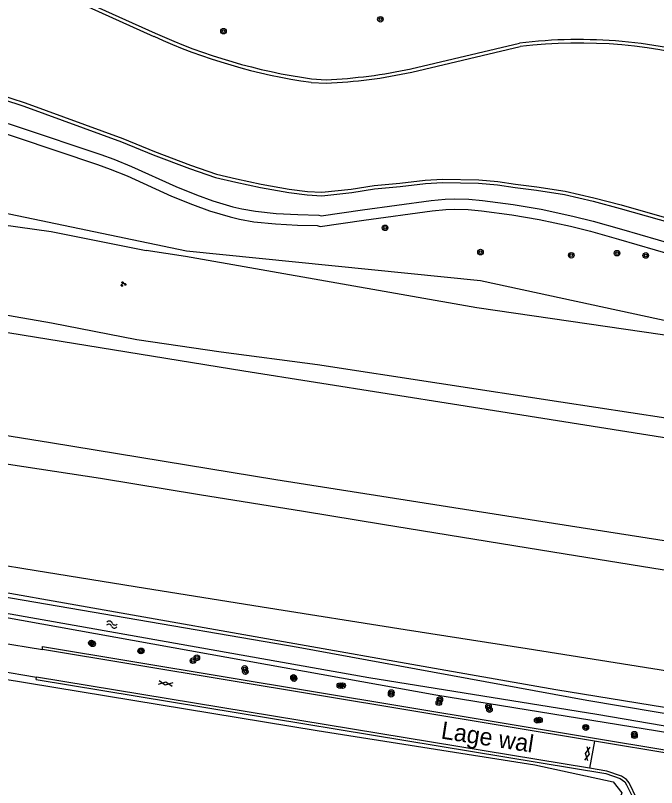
# Model space of a CAD drawing. Extents: x 132994 to 136000, y 393499 to 395512.
# Drawn here: x 134253.9 to 134346.2, y 394058.3 to 394169.4 of the extents above; entities that cross this region are included whole.
import ezdxf

# ---------------------------------------------------------------- set-up
doc = ezdxf.new("R2010")
doc.units = 0
for name, color, linetype in [('gg-anno-openbare ruimte label', 7, 'Continuous'), ('gg-knt-BGT kruinlijn', 7, 'Continuous'), ('gg-knt-bronhoudergrens', 7, 'Continuous'), ('gg-knt-onverhard', 7, 'Continuous'), ('gg-knt-verharding', 7, 'Continuous'), ('gg-kntw-bovenkant insteek waterloop', 7, 'Continuous'), ('gg-kntw-waterlijn', 7, 'Continuous'), ('gt-grn-groengrens', 7, 'Continuous'), ('gt-grn-vlakafsluiter', 7, 'Continuous'), ('gt-symb-boom', 7, 'Continuous'), ('gt-symb-gesloten verharding', 7, 'Continuous'), ('gt-symb-groenvak', 7, 'Continuous'), ('gt-symb-watersymbool', 7, 'Continuous'), ('gx-grn-maaiveld', 7, 'Continuous')]:
    doc.layers.add(name, color=color, linetype=linetype)

# ---------------------------------------------------------------- blocks, each defined once
blk = doc.blocks.new('gt0-GESVH1')
at = {"layer": 'gt-symb-gesloten verharding'}
for p, q in [((-0.99, -0.26), (0.01, 0.24)), ((0.01, -0.26), (-0.99, 0.24)), ((0.01, 0.24), (1.01, -0.26)), ((1.01, 0.24), (0.01, -0.26))]:
    blk.add_line(p, q, dxfattribs=at)
blk = doc.blocks.new('gt0-BOOM')
at = {"layer": 'gt-symb-boom'}
for radius in [0.4, 0.2]:
    blk.add_circle((0, 0), radius, dxfattribs=at)
blk = doc.blocks.new('gt0-WA')
at = {"layer": 'gt-symb-watersymbool'}
for centre, start, end in [((-0.32, 0.02), 28.0725, 151.9275), ((0.43, 0.42), 208.0725, 331.9275), ((-0.32, -0.43), 28.0725, 151.9275), ((0.43, -0.03), 208.0725, 331.9275)]:
    blk.add_arc(centre, 0.425, start, end, dxfattribs=at)
blk = doc.blocks.new('gt0-GRVAK')
at = {"layer": 'gt-symb-groenvak'}
for p, q in [((-0.11, 0.19), (-0.23, 0.24)), ((-0.18, 0.15), (0.09, 0.15)), ((-0.09, 0.21), (-0.16, 0.32)), ((-0.05, 0.21), (-0.05, 0.39)), ((0, 0.21), (0.06, 0.32)), ((0.01, 0.19), (0.13, 0.24)), ((0.26, -0.05), (0.2, 0.06)), ((0.3, -0.05), (0.3, 0.13)), ((0.35, -0.05), (0.41, 0.06)), ((-0.25, -0.23), (-0.36, -0.18)), ((-0.32, -0.26), (-0.05, -0.26)), ((-0.23, -0.21), (-0.29, -0.1)), ((-0.18, -0.2), (-0.18, -0.02)), ((-0.14, -0.21), (-0.07, -0.1)), ((-0.12, -0.23), (0, -0.18)), ((0.24, -0.07), (0.12, -0.02)), ((0.17, -0.11), (0.44, -0.11)), ((0.37, -0.07), (0.49, -0.02))]:
    blk.add_line(p, q, dxfattribs=at)

msp = doc.modelspace()

# ---------------------------------------------------------------- linework, layer by layer
at = {"layer": 'gg-knt-BGT kruinlijn'}
for points in [[(134037.36, 394172.87), (134043.74, 394171.93), (134124.06, 394160.82), (134173.52, 394151.88), (134226.49, 394146.39), (134278.52, 394135.56), (134320.83, 394131.3), (134360.41, 394122.75), (134423.06, 394113.51), (134518.32, 394101.09), (134572.71, 394097.47)], [(134204.86, 394145.92), (134259.02, 394138.34), (134272.73, 394135.63)], [(134518.23, 394100.1), (134422.74, 394111.54), (134360.23, 394121.56), (134320.33, 394127.34), (134278.39, 394134.77), (134272.73, 394135.63)]]:
    msp.add_lwpolyline(points, dxfattribs=at)
at = {"layer": 'gg-knt-bronhoudergrens'}
msp.add_lwpolyline([(134202.95, 394081.2), (134202.85, 394082.22), (134214.84, 394080.28), (134240.39, 394075.87), (134297.32, 394066.53), (134328.68, 394061.6), (134339.96, 394059.13), (134341.2, 394057.54), (134339.26, 394052.43), (134328.42, 394026.26), (134317.58, 394000.09), (134314.5, 393993.83), (134310.83, 393988.11), (134308.3, 393984.77), (134299.03, 393974.23)], dxfattribs=at)
at = {"layer": 'gg-knt-onverhard'}
msp.add_lwpolyline([(134248.08, 394155.41), (134254.45, 394153.37), (134266.2, 394149.42), (134268.08, 394148.74), (134270.58, 394147.72), (134276.96, 394144.82), (134279.94, 394143.61), (134282.32, 394142.76), (134285.2, 394141.9), (134286.47, 394141.6), (134288.44, 394141.25), (134291.42, 394140.93), (134294.57, 394140.77), (134297.57, 394140.71), (134297.91, 394140.59), (134303.84, 394141.47), (134313.74, 394142.8), (134315.74, 394142.98), (134317.16, 394143.04), (134319.15, 394142.99), (134321.15, 394142.83), (134325.57, 394142.24), (134329.58, 394141.55), (134334.16, 394140.56), (134337.07, 394139.83), (134341.14, 394138.7), (134351.7, 394135.59)], dxfattribs=at)
at = {"layer": 'gg-knt-verharding'}
for p, q in [((134157.93, 394090.51), (134256.91, 394074.22)), ((134337.25, 394065.01), (134257.77, 394078.18)), ((134336.53, 394061.09), (134256.91, 394074.22)), ((134337.25, 394065.01), (134336.53, 394061.09)), ((134361.2, 394061.04), (134337.25, 394065.01))]:
    msp.add_line(p, q, dxfattribs=at)
for points in [[(134256.87, 394073.89), (134338.91, 394060.33), (134340.97, 394059.61), (134341.61, 394059.15), (134341.89, 394058.71), (134342.93, 394056.58), (134343.05, 394053.92), (134342.27, 394051.33), (134341.27, 394048.48), (134331.28, 394023.34), (134322.92, 394003.09), (134318.4, 393993.96), (134313.68, 393986.03), (134308.2, 393979.27), (134298.46, 393969.86), (134286.46, 393958.93), (134280.63, 393953.76)], [(134341.94, 394049.17), (134342.63, 394051.16), (134343.47, 394053.89), (134343.34, 394056.68), (134342.26, 394059), (134341.89, 394059.46), (134341.14, 394059.94), (134339.02, 394060.68), (134336.53, 394061.09)]]:
    msp.add_lwpolyline(points, dxfattribs=at)
at = {"layer": 'gg-kntw-bovenkant insteek waterloop'}
for p, q in [((134259.69, 394173.35), (134274.01, 394166.89)), ((134310.84, 394161.77), (134326.45, 394165.45)), ((134296.51, 394160.31), (134298.64, 394160.19))]:
    msp.add_line(p, q, dxfattribs=at)
for points in [[(134248.92, 394158.38), (134255.12, 394156.4), (134269.15, 394151.24), (134273.72, 394149.39), (134278.93, 394147.42), (134282.69, 394146.12), (134285.63, 394145.45), (134289.17, 394144.69), (134293.24, 394143.96), (134295.88, 394143.61), (134297.99, 394143.5)], [(134297.99, 394143.5), (134302.31, 394143.96), (134305.6, 394144.48), (134309.29, 394144.82), (134312.93, 394145.25), (134315.39, 394145.39), (134320.57, 394145.3), (134323.3, 394145.05), (134325.83, 394144.66), (134328.9, 394144.28), (134332.93, 394143.65), (134337.06, 394142.72), (134340.95, 394141.68), (134352.18, 394138.51), (134361.67, 394135.42), (134373.44, 394131.08), (134378.43, 394129.64), (134383.55, 394128.85), (134397.56, 394127.66), (134411.61, 394126.71), (134427.11, 394125.43), (134438.56, 394124.19), (134442.87, 394123.81), (134444.68, 394123.73)]]:
    msp.add_lwpolyline(points, dxfattribs=at)
for centre, radius, start, end in [((134308.29, 394242.36), 82.89, 245.5733, 261.828), ((134334.97, 394095.27), 70.7, 72.9192, 96.9234), ((134295.53, 394232.1), 71.98, 272.4791, 282.2817)]:
    msp.add_arc(centre, radius, start, end, dxfattribs=at)
at = {"layer": 'gg-kntw-waterlijn'}
for p, q in [((134259.47, 394172.9), (134273.81, 394166.43)), ((134310.95, 394161.28), (134326.54, 394164.96)), ((134296.46, 394159.81), (134298.64, 394159.69))]:
    msp.add_line(p, q, dxfattribs=at)
for points in [[(134249.06, 394158.86), (134255.29, 394156.87), (134269.33, 394151.71), (134273.9, 394149.86), (134279.1, 394147.89), (134282.83, 394146.61), (134285.74, 394145.93), (134289.26, 394145.18), (134293.32, 394144.45), (134295.92, 394144.11), (134297.98, 394144.01)], [(134297.98, 394144.01), (134302.25, 394144.45), (134305.54, 394144.97), (134309.24, 394145.31), (134312.88, 394145.75), (134315.38, 394145.89), (134320.6, 394145.8), (134323.36, 394145.55), (134325.9, 394145.15), (134328.97, 394144.78), (134333.02, 394144.14), (134337.18, 394143.2), (134341.08, 394142.16), (134352.32, 394138.99), (134361.84, 394135.89), (134373.6, 394131.55), (134378.54, 394130.13), (134383.6, 394129.34), (134397.6, 394128.15), (134411.65, 394127.21), (134427.16, 394125.93), (134438.61, 394124.68), (134442.9, 394124.31), (134444.71, 394124.22)]]:
    msp.add_lwpolyline(points, dxfattribs=at)
for centre, radius, start, end in [((134308.29, 394242.35), 83.38, 245.5716, 261.8433), ((134334.97, 394095.26), 70.21, 72.9033, 96.9001), ((134295.51, 394232.23), 72.61, 272.4682, 282.2764)]:
    msp.add_arc(centre, radius, start, end, dxfattribs=at)
at = {"layer": 'gt-grn-groengrens'}
msp.add_lwpolyline([(134247.65, 394153.97), (134253.98, 394151.94), (134265.71, 394148), (134267.55, 394147.34), (134269.99, 394146.34), (134276.36, 394143.44), (134279.4, 394142.21), (134281.85, 394141.33), (134284.81, 394140.45), (134286.16, 394140.13), (134288.23, 394139.76), (134291.31, 394139.43), (134294.52, 394139.27), (134297.31, 394139.21), (134297.77, 394139.06), (134304.05, 394139.99), (134313.91, 394141.3), (134315.84, 394141.49), (134317.17, 394141.54), (134319.07, 394141.49), (134320.99, 394141.33), (134325.35, 394140.76), (134329.3, 394140.08), (134333.82, 394139.1), (134336.68, 394138.38), (134340.73, 394137.25), (134351.26, 394134.16)], dxfattribs=at)
at = {"layer": 'gt-grn-vlakafsluiter'}
for p, q in [((134257.77, 394078.18), (134257.8, 394078.6)), ((134256.87, 394073.89), (134256.91, 394074.22))]:
    msp.add_line(p, q, dxfattribs=at)
at = {"layer": 'gx-grn-maaiveld'}
for p, q in [((134158.62, 394094.62), (134257.77, 394078.18)), ((134257.8, 394078.6), (134378.44, 394058.57))]:
    msp.add_line(p, q, dxfattribs=at)
for points in [[(134198.1, 394135.61), (134206.38, 394134.16), (134217.05, 394132.34), (134229.73, 394130.29), (134244.45, 394127.73), (134259.1, 394125.2), (134271.35, 394122.81), (134283.5, 394121.04), (134297.4, 394119.19), (134332.4, 394113.83), (134347.53, 394111.53), (134366.96, 394108.45), (134384.91, 394105.76), (134404.13, 394102.69), (134422.26, 394100.54), (134442.73, 394097.24), (134460.23, 394095.15), (134481.52, 394092.48), (134500.15, 394090.02), (134538.02, 394086.73), (134562.35, 394084.82), (134578.01, 394083.91)], [(134577.87, 394081.21), (134575.23, 394081.34), (134553.84, 394082.91), (134529.26, 394084.88), (134504.57, 394087.26), (134482.57, 394089.69), (134451.17, 394093.53), (134422.18, 394097.43), (134391.8, 394101.87), (134353.1, 394107.74), (134317.74, 394113.33), (134286.78, 394118.26), (134249.21, 394124.35), (134219.16, 394129.15), (134197.96, 394132.56)], [(134574.61, 394066.7), (134567.93, 394067.07), (134537.84, 394069.25), (134508.94, 394071.97), (134481.59, 394075), (134442.58, 394079.92), (134407.1, 394084.72), (134372.46, 394089.89), (134331.36, 394096.31), (134291.39, 394102.61), (134258.94, 394107.91), (134223.39, 394113.64), (134195.28, 394118.1)], [(134402.58, 394081.16), (134387.73, 394083.28), (134363.6, 394087.06), (134348.79, 394089.37), (134331.28, 394092.21), (134306.74, 394096.2), (134295.35, 394098.06), (134280.41, 394100.43), (134266.14, 394102.79), (134248.43, 394105.51), (134230.96, 394108.28), (134212.38, 394111.35), (134194.73, 394114.18)], [(134358.92, 394073.31), (134342.34, 394075.93), (134327.55, 394078.27), (134310, 394081.03), (134289.39, 394084.27), (134271.14, 394087.2), (134255.11, 394089.82), (134237.49, 394092.67), (134221.3, 394095.26), (134204.76, 394097.89), (134192.86, 394099.86)], [(134570.71, 394038.33), (134554.29, 394039.74), (134515.76, 394043.15), (134486.74, 394047.09), (134454.31, 394051.09), (134435.27, 394054.44), (134414.6, 394057.92), (134376.65, 394064.02), (134336.15, 394070.85), (134294.6, 394078.47), (134238.6, 394088.05), (134215.79, 394091.69), (134207.62, 394092.94), (134206.07, 394093.12)], [(134570.58, 394036.13), (134570.24, 394036.16), (134549.4, 394037.63), (134522.02, 394040.62), (134486.41, 394044.66), (134436.1, 394052.24), (134395.17, 394059), (134337.59, 394068.82), (134304.77, 394074.1), (134262.33, 394081.65), (134221.37, 394088.9), (134209.26, 394091.43), (134206.01, 394090.91), (134205.72, 394090.88)], [(134378.86, 394060.99), (134363.19, 394063.72), (134314.41, 394071.61), (134213.99, 394089.69), (134209.41, 394090.71), (134205.59, 394090.05)], [(134570.52, 394039.41), (134560.74, 394039.99), (134535.93, 394042.01), (134515.38, 394044.17), (134488.67, 394047.66), (134467.27, 394050.57), (134449.12, 394052.8), (134428.88, 394056.54), (134414.25, 394058.93), (134394.71, 394061.95), (134372.06, 394065.59), (134353.24, 394068.9), (134331.71, 394072.4), (134315.03, 394075.32), (134244.88, 394087.67)]]:
    msp.add_lwpolyline(points, dxfattribs=at)

# ---------------------------------------------------------------- block references
at = {"layer": 'gt-symb-boom'}
for p in [(134306.44, 394168.89), (134283.85, 394167.18), (134307.11, 394138.88), (134320.84, 394135.38), (134333.92, 394134.93), (134340.51, 394135.23), (134344.64, 394134.9), (134264.82, 394079.13), (134265, 394079), (134271.93, 394077.97), (134272, 394078), (134279.45, 394076.57), (134280, 394077), (134286.9, 394075.47), (134287, 394075), (134293.93, 394074.18), (134294, 394074), (134300.59, 394073), (134301, 394073), (134307.99, 394071.75), (134308, 394072), (134314.85, 394070.53), (134315, 394071), (134322, 394070), (134322.14, 394069.53), (134329, 394068), (134329.35, 394068.03), (134336, 394067), (134336.01, 394066.95), (134343, 394066), (134343.02, 394065.78)]:
    msp.add_blockref('gt0-BOOM', p, dxfattribs=at)
at = {"layer": 'gt-symb-gesloten verharding'}
for p, rotation in [((134275.5, 394073.31), -9.20796905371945), ((134336.24, 394063.2), -100.30997040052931)]:
    msp.add_blockref('gt0-GESVH1', p, dxfattribs=dict(at, rotation=rotation))
at = {"layer": 'gt-symb-groenvak'}
msp.add_blockref('gt0-GRVAK', (134269.41, 394130.77), dxfattribs=at)
at = {"layer": 'gt-symb-watersymbool', "rotation": -9.151396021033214}
msp.add_blockref('gt0-WA', (134267.72, 394081.79), dxfattribs=at)

# ---------------------------------------------------------------- texts
at = {"layer": 'gg-anno-openbare ruimte label'}
msp.add_text('Lage wal', height=2.5, rotation=351.2, dxfattribs=at).set_placement((134315.06, 394065.39))

doc.saveas('drawing.dxf')
